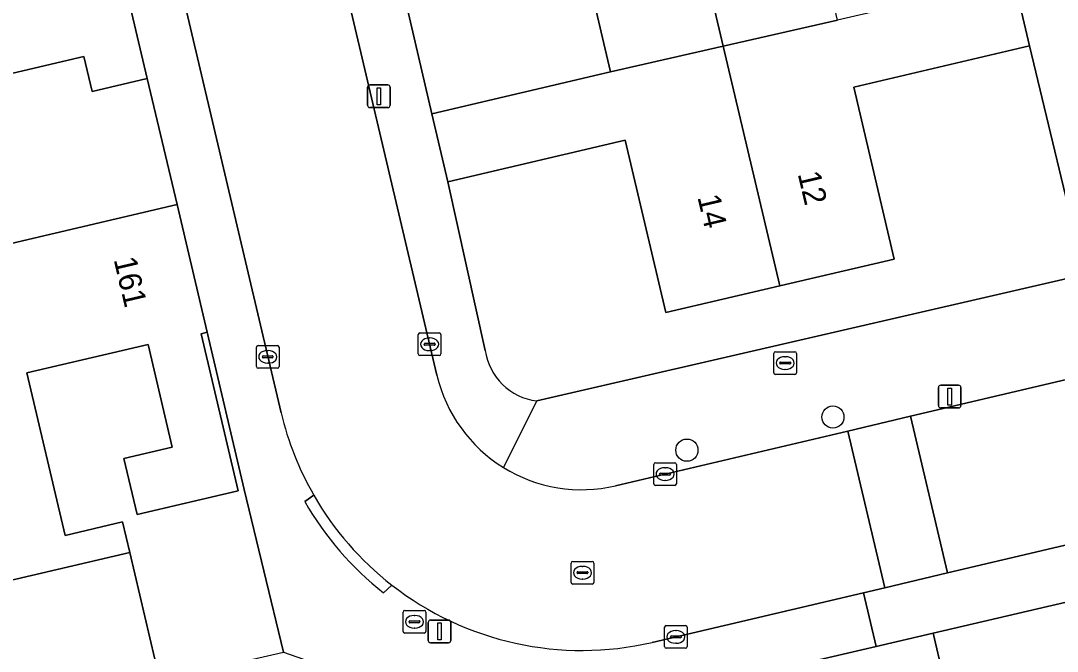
# Model space of a CAD drawing. Extents: x 162989 to 165008, y 383432 to 384338.
# Drawn here: x 164069.74 to 164115.4, y 384006.49 to 384034.3 of the extents above; entities that cross this region are included whole.
import ezdxf

# ---------------------------------------------------------------- set-up
doc = ezdxf.new("R2010")
doc.units = 0
for name, color, linetype in [('IMGEO_Boom', 7, 'Continuous'), ('IMGEO_Erf', 7, 'Continuous'), ('IMGEO_Kolk', 7, 'Continuous'), ('IMGEO_Lichtmast', 7, 'Continuous'), ('IMGEO_Muur', 7, 'Continuous'), ('IMGEO_Pand', 7, 'Continuous'), ('IMGEO_Pand_nummerreeks', 7, 'Continuous'), ('IMGEO_Rijbaan_lokaal_open', 7, 'Continuous'), ('IMGEO_Rioolput', 7, 'Continuous'), ('IMGEO_Voetpad_open', 7, 'Continuous')]:
    doc.layers.add(name, color=color, linetype=linetype)

msp = doc.modelspace()

# ---------------------------------------------------------------- linework, layer by layer
at = {"layer": 'IMGEO_Boom'}
for centre in [(164105.515, 384016.818), (164099.083, 384015.359)]:
    msp.add_circle(centre, 0.489, dxfattribs=at)
at = {"layer": 'IMGEO_Erf'}
for points in [[(164087.843, 384030.19), (164095.721, 384032.04), (164093.984, 384039.443), (164086.125, 384037.599)], [(164075.309, 384031.749), (164072.883, 384031.179), (164072.521, 384032.721), (164066.88, 384031.397), (164068.548, 384024.295), (164076.628, 384026.192)], [(164079.574, 384013.63), (164077.951, 384020.558), (164077.685, 384020.496), (164079.312, 384013.565), (164076.994, 384013.021), (164074.86, 384012.52), (164074.278, 384014.997), (164076.412, 384015.498), (164075.351, 384020.02), (164070.012, 384018.766), (164071.695, 384011.597), (164074.221, 384012.196), (164074.539, 384010.849), (164075.872, 384005.205), (164081.313, 384006.451)]]:
    msp.add_lwpolyline(points, close=True, dxfattribs=at)
msp.add_lwpolyline([(164092.473, 384017.528), (164116.605, 384023.106), (164114.176, 384033.187), (164106.432, 384031.369), (164108.212, 384023.786), (164103.18, 384022.605), (164098.152, 384021.425), (164096.366, 384029.034), (164088.545, 384027.198), (164090.199, 384019.761)], dxfattribs=at)
msp.add_arc((164092.799, 384020.135), 2.627, 188.1788, 262.8636, dxfattribs=at)
at = {"layer": 'IMGEO_Kolk'}
for p, q in [((164087.249, 384019.604), (164087.249, 384020.456)), ((164087.324, 384020.53), (164088.176, 384020.53)), ((164087.737, 384020.31), (164087.762, 384020.31)), ((164088.25, 384020.456), (164088.25, 384019.604)), ((164080.12, 384019.048), (164080.12, 384019.9)), ((164080.195, 384019.974), (164081.047, 384019.974)), ((164080.608, 384019.754), (164080.633, 384019.754)), ((164081.121, 384019.9), (164081.121, 384019.048)), ((164087.508, 384020.024), (164087.508, 384020.036)), ((164087.946, 384019.987), (164087.548, 384019.987)), ((164087.551, 384020.073), (164087.949, 384020.073)), ((164087.76, 384019.75), (164087.735, 384019.75)), ((164087.992, 384020.036), (164087.992, 384020.024)), ((164102.987, 384019.702), (164103.839, 384019.702)), ((164080.379, 384019.468), (164080.379, 384019.48)), ((164080.817, 384019.431), (164080.419, 384019.431)), ((164080.422, 384019.517), (164080.82, 384019.517)), ((164080.863, 384019.48), (164080.863, 384019.468)), ((164088.176, 384019.53), (164087.324, 384019.53)), ((164102.912, 384018.776), (164102.912, 384019.628)), ((164103.4, 384019.482), (164103.425, 384019.482)), ((164103.913, 384019.628), (164103.913, 384018.776)), ((164081.047, 384018.974), (164080.195, 384018.974)), ((164080.631, 384019.194), (164080.606, 384019.194)), ((164103.171, 384019.196), (164103.171, 384019.208)), ((164103.609, 384019.159), (164103.211, 384019.159)), ((164103.214, 384019.245), (164103.612, 384019.245)), ((164103.423, 384018.922), (164103.398, 384018.922)), ((164103.655, 384019.208), (164103.655, 384019.196)), ((164103.839, 384018.702), (164102.987, 384018.702)), ((164097.623, 384013.877), (164097.623, 384014.729)), ((164097.698, 384014.803), (164098.55, 384014.803)), ((164098.624, 384014.729), (164098.624, 384013.877)), ((164097.882, 384014.297), (164097.882, 384014.309)), ((164098.32, 384014.26), (164097.922, 384014.26)), ((164097.925, 384014.346), (164098.323, 384014.346)), ((164098.111, 384014.583), (164098.136, 384014.583)), ((164098.366, 384014.309), (164098.366, 384014.297)), ((164098.55, 384013.803), (164097.698, 384013.803)), ((164098.134, 384014.023), (164098.109, 384014.023)), ((164098.096, 384006.699), (164098.096, 384007.551)), ((164098.171, 384007.625), (164099.023, 384007.625)), ((164098.584, 384007.405), (164098.609, 384007.405)), ((164099.097, 384007.551), (164099.097, 384006.699)), ((164098.355, 384007.119), (164098.355, 384007.131)), ((164098.793, 384007.082), (164098.395, 384007.082)), ((164098.398, 384007.168), (164098.796, 384007.168)), ((164098.839, 384007.131), (164098.839, 384007.119)), ((164099.023, 384006.625), (164098.171, 384006.625)), ((164098.607, 384006.845), (164098.582, 384006.845))]:
    msp.add_line(p, q, dxfattribs=at)
for points in [[(164087.249, 384019.604), (164087.249, 384020.456)], [(164087.324, 384020.53), (164088.176, 384020.53)], [(164088.25, 384020.456), (164088.25, 384019.604)], [(164080.12, 384019.048), (164080.12, 384019.9)], [(164080.195, 384019.974), (164081.047, 384019.974)], [(164081.121, 384019.9), (164081.121, 384019.048)], [(164102.987, 384019.702), (164103.839, 384019.702)], [(164088.176, 384019.53), (164087.324, 384019.53)], [(164102.912, 384018.776), (164102.912, 384019.628)], [(164103.913, 384019.628), (164103.913, 384018.776)], [(164081.047, 384018.974), (164080.195, 384018.974)], [(164103.839, 384018.702), (164102.987, 384018.702)], [(164097.623, 384013.877), (164097.623, 384014.729)], [(164097.698, 384014.803), (164098.55, 384014.803)], [(164098.624, 384014.729), (164098.624, 384013.877)], [(164098.55, 384013.803), (164097.698, 384013.803)], [(164098.096, 384006.699), (164098.096, 384007.551)], [(164098.171, 384007.625), (164099.023, 384007.625)], [(164099.097, 384007.551), (164099.097, 384006.699)], [(164099.023, 384006.625), (164098.171, 384006.625)]]:
    msp.add_lwpolyline(points, dxfattribs=at)
for centre, radius, start, end in [((164087.326, 384020.454), 0.0765, 91.552, 178.448), ((164087.326, 384020.454), 0.0765, 91.552, 178.448), ((164088.174, 384020.454), 0.0765, 1.552, 88.448), ((164088.174, 384020.454), 0.0765, 1.552, 88.448), ((164080.197, 384019.898), 0.0765, 91.552, 178.448), ((164080.197, 384019.898), 0.0765, 91.552, 178.448), ((164081.045, 384019.898), 0.0765, 1.552, 88.448), ((164081.045, 384019.898), 0.0765, 1.552, 88.448), ((164087.548, 384020.033), 0.0403, 85.8775, 175.7526), ((164087.545, 384020.023), 0.0366, 178.938, 274.7102), ((164087.949, 384020.03), 0.043, 264.8664, 352.4533), ((164087.953, 384020.035), 0.0386, 1.7309, 96.639), ((164102.989, 384019.626), 0.0765, 91.552, 178.448), ((164102.989, 384019.626), 0.0765, 91.552, 178.448), ((164103.837, 384019.626), 0.0765, 1.552, 88.448), ((164103.837, 384019.626), 0.0765, 1.552, 88.448), ((164080.419, 384019.477), 0.0403, 85.8775, 175.7526), ((164080.416, 384019.467), 0.0366, 178.938, 274.7102), ((164080.82, 384019.474), 0.043, 264.8664, 352.4533), ((164080.824, 384019.479), 0.0386, 1.7309, 96.639), ((164087.326, 384019.606), 0.0765, 181.552, 268.448), ((164087.326, 384019.606), 0.0765, 181.552, 268.448), ((164088.174, 384019.606), 0.0765, 271.552, 358.448), ((164088.174, 384019.606), 0.0765, 271.552, 358.448), ((164103.616, 384019.207), 0.0386, 1.7309, 96.639), ((164080.197, 384019.05), 0.0765, 181.552, 268.448), ((164080.197, 384019.05), 0.0765, 181.552, 268.448), ((164081.045, 384019.05), 0.0765, 271.552, 358.448), ((164081.045, 384019.05), 0.0765, 271.552, 358.448), ((164103.211, 384019.205), 0.0403, 85.8775, 175.7526), ((164103.208, 384019.195), 0.0366, 178.938, 274.7102), ((164103.612, 384019.202), 0.043, 264.8664, 352.4533), ((164102.989, 384018.778), 0.0765, 181.552, 268.448), ((164102.989, 384018.778), 0.0765, 181.552, 268.448), ((164103.837, 384018.778), 0.0765, 271.552, 358.448), ((164103.837, 384018.778), 0.0765, 271.552, 358.448), ((164097.7, 384014.727), 0.0765, 91.552, 178.448), ((164097.7, 384014.727), 0.0765, 91.552, 178.448), ((164098.548, 384014.727), 0.0765, 1.552, 88.448), ((164098.548, 384014.727), 0.0765, 1.552, 88.448), ((164097.922, 384014.306), 0.0403, 85.8775, 175.7526), ((164097.919, 384014.296), 0.0366, 178.938, 274.7102), ((164098.323, 384014.303), 0.043, 264.8664, 352.4533), ((164098.327, 384014.308), 0.0386, 1.7309, 96.639), ((164097.7, 384013.879), 0.0765, 181.552, 268.448), ((164097.7, 384013.879), 0.0765, 181.552, 268.448), ((164098.548, 384013.879), 0.0765, 271.552, 358.448), ((164098.548, 384013.879), 0.0765, 271.552, 358.448), ((164098.173, 384007.549), 0.0765, 91.552, 178.448), ((164098.173, 384007.549), 0.0765, 91.552, 178.448), ((164099.021, 384007.549), 0.0765, 1.552, 88.448), ((164099.021, 384007.549), 0.0765, 1.552, 88.448), ((164098.395, 384007.128), 0.0403, 85.8775, 175.7526), ((164098.392, 384007.118), 0.0366, 178.938, 274.7102), ((164098.796, 384007.125), 0.043, 264.8664, 352.4533), ((164098.8, 384007.13), 0.0386, 1.7309, 96.639), ((164098.173, 384006.701), 0.0765, 181.552, 268.448), ((164098.173, 384006.701), 0.0765, 181.552, 268.448), ((164099.021, 384006.701), 0.0765, 271.552, 358.448), ((164099.021, 384006.701), 0.0765, 271.552, 358.448)]:
    msp.add_arc(centre, radius, start, end, dxfattribs=at)
for centre, major_axis, ratio, start_param, end_param in [((164087.736, 384020.03), (-0.387, 0.002), 0.722429, 4.712389, 7.853982), ((164087.761, 384020.03), (-0.39, 0.002), 0.717154, 1.570796, 4.712389), ((164080.607, 384019.474), (-0.387, 0.002), 0.722429, 4.712389, 7.853982), ((164080.632, 384019.474), (-0.39, 0.002), 0.717154, 1.570796, 4.712389), ((164103.399, 384019.202), (-0.387, 0.002), 0.722429, 4.712389, 7.853982), ((164103.424, 384019.202), (-0.39, 0.002), 0.717154, 1.570796, 4.712389), ((164098.11, 384014.303), (-0.387, 0.002), 0.722429, 4.712389, 7.853982), ((164098.135, 384014.303), (-0.39, 0.002), 0.717154, 1.570796, 4.712389), ((164098.583, 384007.125), (-0.387, 0.002), 0.722429, 4.712389, 7.853982), ((164098.608, 384007.125), (-0.39, 0.002), 0.717154, 1.570796, 4.712389)]:
    msp.add_ellipse(centre, major_axis=major_axis, ratio=ratio, start_param=start_param, end_param=end_param, dxfattribs=at)
at = {"layer": 'IMGEO_Lichtmast'}
for p, q in [((164085.015, 384030.566), (164085.015, 384031.366)), ((164085.015, 384031.366), (164085.015, 384030.566)), ((164085.115, 384031.466), (164085.905, 384031.466)), ((164085.905, 384031.466), (164085.115, 384031.466)), ((164086.005, 384031.366), (164086.005, 384030.566)), ((164086.005, 384030.566), (164086.005, 384031.366)), ((164085.905, 384030.466), (164085.115, 384030.466)), ((164085.115, 384030.466), (164085.905, 384030.466)), ((164110.163, 384017.324), (164110.163, 384018.124)), ((164110.163, 384018.124), (164110.163, 384017.324)), ((164110.263, 384018.224), (164111.053, 384018.224)), ((164111.053, 384018.224), (164110.263, 384018.224)), ((164111.153, 384018.124), (164111.153, 384017.324)), ((164111.153, 384017.324), (164111.153, 384018.124)), ((164111.053, 384017.224), (164110.263, 384017.224)), ((164110.263, 384017.224), (164111.053, 384017.224)), ((164087.79, 384007.866), (164088.58, 384007.866)), ((164088.58, 384007.866), (164087.79, 384007.866)), ((164087.69, 384006.966), (164087.69, 384007.766)), ((164087.69, 384007.766), (164087.69, 384006.966)), ((164088.68, 384007.766), (164088.68, 384006.966)), ((164088.68, 384006.966), (164088.68, 384007.766)), ((164088.58, 384006.866), (164087.79, 384006.866)), ((164087.79, 384006.866), (164088.58, 384006.866))]:
    msp.add_line(p, q, dxfattribs=at)
for points in [[(164085.435, 384031.341), (164085.585, 384031.341), (164085.585, 384030.591), (164085.435, 384030.591), (164085.435, 384031.341)], [(164110.583, 384018.099), (164110.733, 384018.099), (164110.733, 384017.349), (164110.583, 384017.349), (164110.583, 384018.099)], [(164088.11, 384007.741), (164088.26, 384007.741), (164088.26, 384006.991), (164088.11, 384006.991), (164088.11, 384007.741)]]:
    msp.add_lwpolyline(points, dxfattribs=at)
for centre, start, end in [((164085.115, 384031.366), 90, 180), ((164085.115, 384031.366), 90, 180), ((164085.905, 384031.366), 0, 90), ((164085.905, 384031.366), 360, 90), ((164085.115, 384030.566), 180, 270), ((164085.115, 384030.566), 180, 270), ((164085.905, 384030.566), 270, 0), ((164085.905, 384030.566), 270, 0), ((164110.263, 384018.124), 90, 180), ((164110.263, 384018.124), 90, 180), ((164111.053, 384018.124), 0, 90), ((164111.053, 384018.124), 360, 90), ((164110.263, 384017.324), 180, 270), ((164110.263, 384017.324), 180, 270), ((164111.053, 384017.324), 270, 0), ((164111.053, 384017.324), 270, 0), ((164087.79, 384007.766), 90, 180), ((164087.79, 384007.766), 90, 180), ((164088.58, 384007.766), 0, 90), ((164088.58, 384007.766), 360, 90), ((164087.79, 384006.966), 180, 270), ((164087.79, 384006.966), 180, 270), ((164088.58, 384006.966), 270, 0), ((164088.58, 384006.966), 270, 0)]:
    msp.add_arc(centre, 0.1, start, end, dxfattribs=at)
at = {"layer": 'IMGEO_Muur'}
for points in [[(164114.176, 384033.187), (164116.605, 384023.106)], [(164076.628, 384026.192), (164075.309, 384031.749)], [(164088.545, 384027.198), (164090.199, 384019.761)], [(164092.473, 384017.528), (164116.605, 384023.106)]]:
    msp.add_lwpolyline(points, dxfattribs=at)
msp.add_arc((164092.799, 384020.135), 2.627, 188.1788, 262.8636, dxfattribs=at)
at = {"layer": 'IMGEO_Pand'}
for points in [[(164098.239, 384043.54), (164100.686, 384033.171), (164105.712, 384034.315), (164103.981, 384041.691), (164111.701, 384043.503), (164110.99, 384046.531), (164103.302, 384044.726)], [(164098.239, 384043.54), (164093.22, 384042.365), (164088.381, 384041.229), (164085.435, 384040.537), (164086.125, 384037.599), (164093.984, 384039.443), (164095.721, 384032.04), (164100.686, 384033.171)], [(164060.064, 384035.478), (164060.868, 384032.058), (164061.692, 384028.555), (164063, 384022.993), (164068.548, 384024.295), (164066.88, 384031.397), (164072.521, 384032.721), (164072.883, 384031.179), (164075.309, 384031.749), (164073.683, 384038.676), (164065.592, 384036.777)], [(164106.432, 384031.369), (164114.176, 384033.187), (164113.483, 384036.139), (164109.805, 384035.276), (164105.712, 384034.315), (164100.686, 384033.171), (164103.18, 384022.605), (164108.212, 384023.786)], [(164103.18, 384022.605), (164100.686, 384033.171), (164095.721, 384032.04), (164087.843, 384030.19), (164088.545, 384027.198), (164096.366, 384029.034), (164098.152, 384021.425)], [(164076.628, 384026.192), (164068.548, 384024.295), (164063, 384022.993), (164064.447, 384016.843), (164064.618, 384016.115), (164066.311, 384008.919), (164074.539, 384010.849), (164074.221, 384012.196), (164071.695, 384011.597), (164070.012, 384018.766), (164075.351, 384020.02), (164076.412, 384015.498), (164074.278, 384014.997), (164074.86, 384012.52), (164076.994, 384013.021), (164079.312, 384013.565), (164077.685, 384020.496), (164077.951, 384020.558)], [(164074.539, 384010.849), (164066.311, 384008.919), (164067.628, 384003.317), (164075.872, 384005.205)], [(164117.47, 383997.977), (164125.199, 383999.801), (164125.152, 384000), (164124.549, 384002.571), (164116.777, 384000.75), (164116.364, 384002.513), (164118.391, 384002.988), (164116.996, 384008.942), (164114.969, 384008.467), (164109.935, 384007.288), (164111.633, 384000), (164112.386, 383996.77)], [(164109.935, 384007.288), (164107.418, 384006.698), (164104.901, 384006.108), (164106.353, 384000), (164106.667, 383998.678), (164101.815, 383997.533), (164101.071, 384000.684), (164098.181, 384000.002), (164098.925, 383996.851), (164099.655, 383993.76), (164102.963, 383994.541), (164107.426, 383995.594), (164112.386, 383996.77), (164111.633, 384000)]]:
    msp.add_lwpolyline(points, close=True, dxfattribs=at)
at = {"layer": 'IMGEO_Rijbaan_lokaal_open'}
for points in [[(164088.073, 384018.66), (164073.518, 384080.529)], [(164066.673, 384078.703), (164081.207, 384017.007)], [(164097.547, 384006.882), (164106.859, 384009.073), (164107.802, 384009.295), (164106.172, 384016.2), (164095.944, 384013.787)]]:
    msp.add_lwpolyline(points, dxfattribs=at)
for points in [[(164110.566, 384009.945), (164168.617, 384023.604), (164166.976, 384030.567), (164150.636, 384026.717), (164120.496, 384019.579), (164108.936, 384016.852)], [(164110.566, 384009.945), (164108.936, 384016.852), (164106.172, 384016.2), (164107.802, 384009.295)]]:
    msp.add_lwpolyline(points, close=True, dxfattribs=at)
for centre, radius, start, end in [((164094.446, 384020.165), 6.548, 193.2838, 238.2596), ((164094.311, 384020.096), 13.463, 193.2639, 209.9523), ((164094.451, 384020.172), 6.558, 238.2531, 283.157), ((164094.332, 384020.037), 13.452, 209.6926, 232.1735), ((164094.462, 384020.147), 13.619, 232.021, 283.0908)]:
    msp.add_arc(centre, radius, start, end, dxfattribs=at)
at = {"layer": 'IMGEO_Rioolput'}
for p, q in [((164093.984, 384009.53), (164093.984, 384010.382)), ((164094.059, 384010.456), (164094.911, 384010.456)), ((164094.472, 384010.236), (164094.497, 384010.236)), ((164094.985, 384010.382), (164094.985, 384009.53)), ((164094.243, 384009.95), (164094.243, 384009.962)), ((164094.681, 384009.913), (164094.283, 384009.913)), ((164094.286, 384009.999), (164094.684, 384009.999)), ((164094.495, 384009.676), (164094.47, 384009.676)), ((164094.727, 384009.962), (164094.727, 384009.95)), ((164094.911, 384009.456), (164094.059, 384009.456)), ((164086.658, 384008.29), (164087.51, 384008.29)), ((164086.583, 384007.364), (164086.583, 384008.216)), ((164086.885, 384007.833), (164087.283, 384007.833)), ((164087.071, 384008.07), (164087.096, 384008.07)), ((164087.584, 384008.216), (164087.584, 384007.364)), ((164086.842, 384007.784), (164086.842, 384007.796)), ((164087.28, 384007.747), (164086.882, 384007.747)), ((164087.094, 384007.51), (164087.069, 384007.51)), ((164087.326, 384007.796), (164087.326, 384007.784)), ((164087.51, 384007.29), (164086.658, 384007.29))]:
    msp.add_line(p, q, dxfattribs=at)
for points in [[(164093.984, 384009.53), (164093.984, 384010.382)], [(164094.059, 384010.456), (164094.911, 384010.456)], [(164094.985, 384010.382), (164094.985, 384009.53)], [(164094.911, 384009.456), (164094.059, 384009.456)], [(164086.658, 384008.29), (164087.51, 384008.29)], [(164086.583, 384007.364), (164086.583, 384008.216)], [(164087.584, 384008.216), (164087.584, 384007.364)], [(164087.51, 384007.29), (164086.658, 384007.29)]]:
    msp.add_lwpolyline(points, dxfattribs=at)
for centre, radius, start, end in [((164094.061, 384010.38), 0.0765, 91.552, 178.448), ((164094.061, 384010.38), 0.0765, 91.552, 178.448), ((164094.909, 384010.38), 0.0765, 1.552, 88.448), ((164094.909, 384010.38), 0.0765, 1.552, 88.448), ((164094.283, 384009.959), 0.0403, 85.8775, 175.7526), ((164094.28, 384009.949), 0.0366, 178.938, 274.7102), ((164094.684, 384009.956), 0.043, 264.8664, 352.4533), ((164094.688, 384009.961), 0.0386, 1.7309, 96.639), ((164094.061, 384009.532), 0.0765, 181.552, 268.448), ((164094.061, 384009.532), 0.0765, 181.552, 268.448), ((164094.909, 384009.532), 0.0765, 271.552, 358.448), ((164094.909, 384009.532), 0.0765, 271.552, 358.448), ((164086.66, 384008.214), 0.0765, 91.552, 178.448), ((164086.66, 384008.214), 0.0765, 91.552, 178.448), ((164087.508, 384008.214), 0.0765, 1.552, 88.448), ((164087.508, 384008.214), 0.0765, 1.552, 88.448), ((164086.882, 384007.793), 0.0403, 85.8775, 175.7526), ((164087.287, 384007.795), 0.0386, 1.7309, 96.639), ((164086.879, 384007.783), 0.0366, 178.938, 274.7102), ((164087.283, 384007.79), 0.043, 264.8664, 352.4533), ((164086.66, 384007.366), 0.0765, 181.552, 268.448), ((164086.66, 384007.366), 0.0765, 181.552, 268.448), ((164087.508, 384007.366), 0.0765, 271.552, 358.448), ((164087.508, 384007.366), 0.0765, 271.552, 358.448)]:
    msp.add_arc(centre, radius, start, end, dxfattribs=at)
for centre, major_axis, ratio, start_param, end_param in [((164094.471, 384009.956), (-0.387, 0.002), 0.722429, 4.712389, 7.853982), ((164094.496, 384009.956), (-0.39, 0.002), 0.717154, 1.570796, 4.712389), ((164087.07, 384007.79), (-0.387, 0.002), 0.722429, 4.712389, 7.853982), ((164087.095, 384007.79), (-0.39, 0.002), 0.717154, 1.570796, 4.712389)]:
    msp.add_ellipse(centre, major_axis=major_axis, ratio=ratio, start_param=start_param, end_param=end_param, dxfattribs=at)
at = {"layer": 'IMGEO_Voetpad_open'}
for points in [[(164116.11, 384041.219), (164114.823, 384046.77), (164113.821, 384051.131), (164113.243, 384053.645), (164111.942, 384059.24), (164111.013, 384063.235), (164109.064, 384071.616), (164107.424, 384078.635), (164106.171, 384084.104), (164105.059, 384088.862), (164101.219, 384087.962), (164103.09, 384080.205), (164103.757, 384077.362), (164104.424, 384074.522), (164106.129, 384067.179), (164106.872, 384064.013), (164108.562, 384056.879), (164109.269, 384053.864), (164110.99, 384046.531), (164111.701, 384043.503), (164112.77, 384039.086), (164113.483, 384036.139), (164114.176, 384033.187), (164116.605, 384023.106)], [(164083, 384050.811), (164081.27, 384058.048), (164080.537, 384061.174), (164078.843, 384068.454), (164078.17, 384071.322), (164077.496, 384074.192), (164075.66, 384081.971), (164073.518, 384080.529), (164088.073, 384018.66)], [(164063.922, 384079.957), (164064.148, 384078.972), (164064.824, 384076.093), (164066.473, 384069.071), (164067.816, 384063.58), (164069.463, 384056.565), (164070.743, 384051.183), (164072.383, 384044.2), (164073.683, 384038.676), (164075.309, 384031.749), (164076.628, 384026.192), (164077.951, 384020.558), (164079.574, 384013.63), (164081.313, 384006.451), (164091.409, 384002.913), (164093.474, 384003.388), (164097.152, 384004.269), (164104.901, 384006.108)], [(164081.207, 384017.007), (164066.673, 384078.703)], [(164090.199, 384019.761), (164088.545, 384027.198), (164087.843, 384030.19), (164086.125, 384037.599), (164085.435, 384040.537), (164084.919, 384042.705), (164083.696, 384047.848), (164083, 384050.811)], [(164095.944, 384013.787), (164106.172, 384016.2), (164108.936, 384016.852), (164120.496, 384019.579), (164120.338, 384020.055), (164150.512, 384027.236), (164150.636, 384026.717), (164166.976, 384030.567), (164169.584, 384031.181), (164183.166, 384034.381)], [(164213.994, 384034.28), (164171.225, 384024.217), (164168.617, 384023.604), (164110.566, 384009.945), (164107.802, 384009.295), (164106.859, 384009.073), (164107.418, 384006.698), (164109.935, 384007.288), (164114.969, 384008.467), (164116.996, 384008.942), (164120.379, 384009.754), (164122.674, 384010.286), (164122.726, 384010.313), (164126.482, 384011.183), (164139.305, 384014.187), (164152.132, 384017.192), (164156.04, 384018.15), (164163.806, 384019.954), (164168.83, 384021.131)], [(164116.605, 384023.106), (164092.473, 384017.528), (164091.001, 384014.596)], [(164091.001, 384014.596), (164092.473, 384017.528)], [(164082.646, 384013.374), (164082.247, 384013.092)], [(164082.247, 384013.092), (164082.646, 384013.374)], [(164085.725, 384009.069), (164086.082, 384009.412)], [(164086.082, 384009.412), (164085.725, 384009.069)], [(164104.901, 384006.108), (164107.418, 384006.698), (164106.859, 384009.073), (164097.547, 384006.882)]]:
    msp.add_lwpolyline(points, dxfattribs=at)
for centre, radius, start, end in [((164092.799, 384020.135), 2.627, 188.1788, 262.8636), ((164094.446, 384020.165), 6.548, 193.2838, 238.2596), ((164094.311, 384020.096), 13.463, 193.2639, 209.9523), ((164094.451, 384020.172), 6.558, 238.2531, 283.157), ((164094.332, 384020.037), 13.452, 209.6926, 232.1735), ((164094.265, 384019.967), 13.846, 209.7725, 231.9162), ((164094.265, 384019.967), 13.846, 209.7725, 231.9162), ((164094.462, 384020.147), 13.619, 232.021, 283.0908)]:
    msp.add_arc(centre, radius, start, end, dxfattribs=at)

# ---------------------------------------------------------------- texts
at = {"layer": 'IMGEO_Pand_nummerreeks'}
for s, rotation, p in [('12', 283.2122, (164103.96, 384027.547)), ('14', 283.2095, (164099.544, 384026.521)), ('161', 283.2122, (164073.828, 384023.768))]:
    msp.add_text(s, height=1, rotation=rotation, dxfattribs=at).set_placement(p)

doc.saveas('drawing.dxf')
